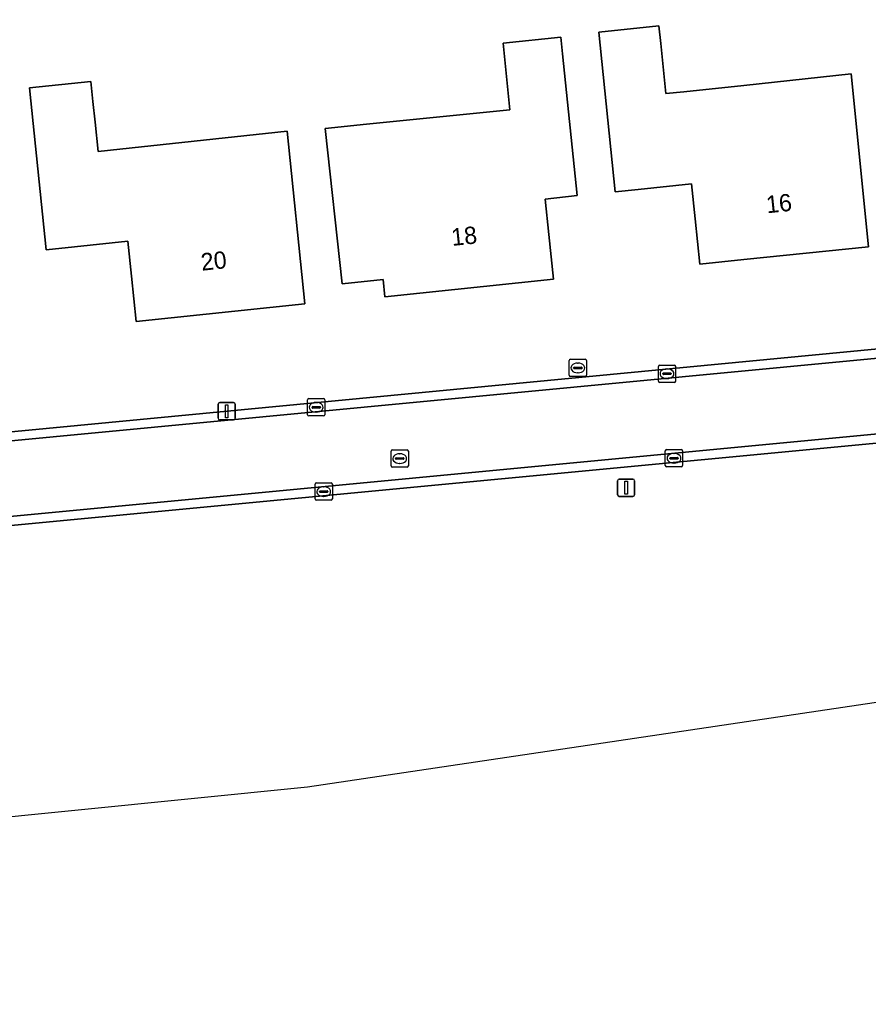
# Model space of a CAD drawing. Extents: x 162661 to 163484, y 380247 to 381230.
# Drawn here: x 162958.2 to 163007.2, y 380249 to 380305.3 of the extents above; entities that cross this region are included whole.
import ezdxf

# ---------------------------------------------------------------- set-up
doc = ezdxf.new("R2010")
doc.units = 0
for name, color, linetype in [('IMGEO_Brandkraan', 7, 'Continuous'), ('IMGEO_Erf', 7, 'Continuous'), ('IMGEO_Gemengd_bos', 7, 'Continuous'), ('IMGEO_Kolk', 7, 'Continuous'), ('IMGEO_Lichtmast', 7, 'Continuous'), ('IMGEO_Pand', 7, 'Continuous'), ('IMGEO_Pand_nummerreeks', 7, 'Continuous'), ('IMGEO_Rijbaan_lokaal_gesloten', 7, 'Continuous'), ('IMGEO_Rijbaan_lokaal_open', 7, 'Continuous'), ('IMGEO_Rioolput', 7, 'Continuous')]:
    doc.layers.add(name, color=color, linetype=linetype)

msp = doc.modelspace()

# ---------------------------------------------------------------- linework, layer by layer
at = {"layer": 'IMGEO_Brandkraan'}
for p, q in [((162989.916, 380284.781), (162989.916, 380285.633)), ((162989.991, 380285.707), (162990.843, 380285.707)), ((162990.404, 380285.487), (162990.429, 380285.487)), ((162990.917, 380285.633), (162990.917, 380284.781)), ((162990.175, 380285.201), (162990.175, 380285.213)), ((162990.613, 380285.164), (162990.215, 380285.164)), ((162990.218, 380285.25), (162990.616, 380285.25)), ((162990.427, 380284.927), (162990.402, 380284.927)), ((162990.659, 380285.213), (162990.659, 380285.201)), ((162990.843, 380284.707), (162989.991, 380284.707))]:
    msp.add_line(p, q, dxfattribs=at)
for points in [[(162989.916, 380284.781), (162989.916, 380285.633)], [(162989.991, 380285.707), (162990.843, 380285.707)], [(162990.917, 380285.633), (162990.917, 380284.781)], [(162990.843, 380284.707), (162989.991, 380284.707)]]:
    msp.add_lwpolyline(points, dxfattribs=at)
for centre, radius, start, end in [((162989.993, 380285.631), 0.0765, 91.552, 178.448), ((162989.993, 380285.631), 0.0765, 91.552, 178.448), ((162990.841, 380285.631), 0.0765, 1.552, 88.448), ((162990.841, 380285.631), 0.0765, 1.552, 88.448), ((162990.215, 380285.21), 0.0403, 85.8775, 175.7526), ((162990.212, 380285.2), 0.0366, 178.938, 274.7102), ((162990.616, 380285.207), 0.043, 264.8664, 352.4533), ((162990.62, 380285.212), 0.0386, 1.7309, 96.639), ((162989.993, 380284.783), 0.0765, 181.552, 268.448), ((162989.993, 380284.783), 0.0765, 181.552, 268.448), ((162990.841, 380284.783), 0.0765, 271.552, 358.448), ((162990.841, 380284.783), 0.0765, 271.552, 358.448)]:
    msp.add_arc(centre, radius, start, end, dxfattribs=at)
for centre, major_axis, ratio, start_param, end_param in [((162990.403, 380285.207), (-0.387, 0.002), 0.722429, 4.712389, 7.853982), ((162990.428, 380285.207), (-0.39, 0.002), 0.717154, 1.570796, 4.712389)]:
    msp.add_ellipse(centre, major_axis=major_axis, ratio=ratio, start_param=start_param, end_param=end_param, dxfattribs=at)
at = {"layer": 'IMGEO_Erf'}
for points in [[(163025.144, 380326.321), (163024.481, 380337.057), (163009.587, 380336.032), (163009.593, 380335.742), (163006.725, 380335.529), (163006.73, 380335.638), (163003.141, 380335.415), (163000, 380335.199), (162936.743, 380330.858), (162941.559, 380279.973), (163028.489, 380288.289)], [(162991.634, 380304.614), (162995.099, 380304.97), (162995.205, 380303.942), (162995.502, 380301.054), (162996.545, 380301.165), (163000, 380301.531), (163006.211, 380302.19), (163007.206, 380292.209), (163000, 380291.467), (162997.469, 380291.207), (162997.2, 380293.823), (162996.992, 380295.842), (162993.908, 380295.525), (162992.583, 380295.389)], [(162986.495, 380300.128), (162986.094, 380303.977), (162989.434, 380304.325), (162989.535, 380303.356), (162990.387, 380295.16), (162988.536, 380294.967), (162988.749, 380292.921), (162989.019, 380290.332), (162979.272, 380289.316), (162979.166, 380290.315), (162976.795, 380290.063), (162975.824, 380299.048), (162978.212, 380299.29)], [(162973.619, 380298.888), (162974.643, 380288.91), (162964.894, 380287.892), (162964.621, 380290.508), (162964.41, 380292.527), (162961.327, 380292.205), (162959.702, 380292.035), (162958.725, 380301.385), (162962.278, 380301.755), (162962.398, 380300.601), (162962.524, 380299.401), (162962.7, 380297.713), (162963.955, 380297.848)]]:
    msp.add_lwpolyline(points, close=True, dxfattribs=at)
at = {"layer": 'IMGEO_Gemengd_bos'}
for points in [[(162854.54, 380248.952), (162974.798, 380261.009), (163143.705, 380286.144), (163143.702, 380286.229), (163143.673, 380287.21), (163143.37, 380289.928), (163142.476, 380293.987)], [(163020.214, 380282.048), (162940.242, 380274.439)]]:
    msp.add_lwpolyline(points, dxfattribs=at)
at = {"layer": 'IMGEO_Kolk'}
for p, q in [((162995.069, 380284.446), (162995.069, 380285.298)), ((162995.144, 380285.372), (162995.996, 380285.372)), ((162995.328, 380284.866), (162995.328, 380284.878)), ((162995.371, 380284.915), (162995.769, 380284.915)), ((162995.557, 380285.152), (162995.582, 380285.152)), ((162995.812, 380284.878), (162995.812, 380284.866)), ((162996.07, 380285.298), (162996.07, 380284.446)), ((162995.996, 380284.372), (162995.144, 380284.372)), ((162995.766, 380284.829), (162995.368, 380284.829)), ((162995.58, 380284.592), (162995.555, 380284.592)), ((162974.799, 380282.507), (162974.799, 380283.359)), ((162974.874, 380283.433), (162975.726, 380283.433)), ((162975.287, 380283.213), (162975.312, 380283.213)), ((162975.8, 380283.359), (162975.8, 380282.507)), ((162975.058, 380282.927), (162975.058, 380282.939)), ((162975.496, 380282.89), (162975.098, 380282.89)), ((162975.101, 380282.976), (162975.499, 380282.976)), ((162975.31, 380282.653), (162975.285, 380282.653)), ((162975.542, 380282.939), (162975.542, 380282.927)), ((162975.726, 380282.433), (162974.874, 380282.433)), ((162995.472, 380279.563), (162995.472, 380280.415)), ((162995.547, 380280.489), (162996.399, 380280.489)), ((162996.473, 380280.415), (162996.473, 380279.563)), ((162995.731, 380279.983), (162995.731, 380279.995)), ((162996.169, 380279.946), (162995.771, 380279.946)), ((162995.774, 380280.032), (162996.172, 380280.032)), ((162995.96, 380280.269), (162995.985, 380280.269)), ((162996.215, 380279.995), (162996.215, 380279.983)), ((162996.399, 380279.489), (162995.547, 380279.489)), ((162995.983, 380279.709), (162995.958, 380279.709)), ((162975.231, 380277.637), (162975.231, 380278.489)), ((162975.306, 380278.563), (162976.158, 380278.563)), ((162975.533, 380278.106), (162975.931, 380278.106)), ((162975.719, 380278.343), (162975.744, 380278.343)), ((162976.232, 380278.489), (162976.232, 380277.637)), ((162976.158, 380277.563), (162975.306, 380277.563)), ((162975.49, 380278.057), (162975.49, 380278.069)), ((162975.928, 380278.02), (162975.53, 380278.02)), ((162975.742, 380277.783), (162975.717, 380277.783)), ((162975.974, 380278.069), (162975.974, 380278.057))]:
    msp.add_line(p, q, dxfattribs=at)
for points in [[(162995.069, 380284.446), (162995.069, 380285.298)], [(162995.144, 380285.372), (162995.996, 380285.372)], [(162996.07, 380285.298), (162996.07, 380284.446)], [(162995.996, 380284.372), (162995.144, 380284.372)], [(162974.799, 380282.507), (162974.799, 380283.359)], [(162974.874, 380283.433), (162975.726, 380283.433)], [(162975.8, 380283.359), (162975.8, 380282.507)], [(162975.726, 380282.433), (162974.874, 380282.433)], [(162995.472, 380279.563), (162995.472, 380280.415)], [(162995.547, 380280.489), (162996.399, 380280.489)], [(162996.473, 380280.415), (162996.473, 380279.563)], [(162996.399, 380279.489), (162995.547, 380279.489)], [(162975.231, 380277.637), (162975.231, 380278.489)], [(162975.306, 380278.563), (162976.158, 380278.563)], [(162976.232, 380278.489), (162976.232, 380277.637)], [(162976.158, 380277.563), (162975.306, 380277.563)]]:
    msp.add_lwpolyline(points, dxfattribs=at)
for centre, radius, start, end in [((162995.146, 380285.296), 0.0765, 91.552, 178.448), ((162995.146, 380285.296), 0.0765, 91.552, 178.448), ((162995.368, 380284.875), 0.0403, 85.8775, 175.7526), ((162995.365, 380284.865), 0.0366, 178.938, 274.7102), ((162995.769, 380284.872), 0.043, 264.8664, 352.4533), ((162995.773, 380284.877), 0.0386, 1.7309, 96.639), ((162995.994, 380285.296), 0.0765, 1.552, 88.448), ((162995.994, 380285.296), 0.0765, 1.552, 88.448), ((162995.146, 380284.448), 0.0765, 181.552, 268.448), ((162995.146, 380284.448), 0.0765, 181.552, 268.448), ((162995.994, 380284.448), 0.0765, 271.552, 358.448), ((162995.994, 380284.448), 0.0765, 271.552, 358.448), ((162974.876, 380283.357), 0.0765, 91.552, 178.448), ((162974.876, 380283.357), 0.0765, 91.552, 178.448), ((162975.724, 380283.357), 0.0765, 1.552, 88.448), ((162975.724, 380283.357), 0.0765, 1.552, 88.448), ((162975.098, 380282.936), 0.0403, 85.8775, 175.7526), ((162975.095, 380282.926), 0.0366, 178.938, 274.7102), ((162975.499, 380282.933), 0.043, 264.8664, 352.4533), ((162975.503, 380282.938), 0.0386, 1.7309, 96.639), ((162974.876, 380282.509), 0.0765, 181.552, 268.448), ((162974.876, 380282.509), 0.0765, 181.552, 268.448), ((162975.724, 380282.509), 0.0765, 271.552, 358.448), ((162975.724, 380282.509), 0.0765, 271.552, 358.448), ((162995.549, 380280.413), 0.0765, 91.552, 178.448), ((162995.549, 380280.413), 0.0765, 91.552, 178.448), ((162996.397, 380280.413), 0.0765, 1.552, 88.448), ((162996.397, 380280.413), 0.0765, 1.552, 88.448), ((162995.771, 380279.992), 0.0403, 85.8775, 175.7526), ((162995.768, 380279.982), 0.0366, 178.938, 274.7102), ((162996.172, 380279.989), 0.043, 264.8664, 352.4533), ((162996.176, 380279.994), 0.0386, 1.7309, 96.639), ((162995.549, 380279.565), 0.0765, 181.552, 268.448), ((162995.549, 380279.565), 0.0765, 181.552, 268.448), ((162996.397, 380279.565), 0.0765, 271.552, 358.448), ((162996.397, 380279.565), 0.0765, 271.552, 358.448), ((162975.308, 380278.487), 0.0765, 91.552, 178.448), ((162975.308, 380278.487), 0.0765, 91.552, 178.448), ((162975.53, 380278.066), 0.0403, 85.8775, 175.7526), ((162975.935, 380278.068), 0.0386, 1.7309, 96.639), ((162976.156, 380278.487), 0.0765, 1.552, 88.448), ((162976.156, 380278.487), 0.0765, 1.552, 88.448), ((162975.308, 380277.639), 0.0765, 181.552, 268.448), ((162975.308, 380277.639), 0.0765, 181.552, 268.448), ((162975.527, 380278.056), 0.0366, 178.938, 274.7102), ((162975.931, 380278.063), 0.043, 264.8664, 352.4533), ((162976.156, 380277.639), 0.0765, 271.552, 358.448), ((162976.156, 380277.639), 0.0765, 271.552, 358.448)]:
    msp.add_arc(centre, radius, start, end, dxfattribs=at)
for centre, major_axis, ratio, start_param, end_param in [((162995.556, 380284.872), (-0.387, 0.002), 0.722429, 4.712389, 7.853982), ((162995.581, 380284.872), (-0.39, 0.002), 0.717154, 1.570796, 4.712389), ((162975.286, 380282.933), (-0.387, 0.002), 0.722429, 4.712389, 7.853982), ((162975.311, 380282.933), (-0.39, 0.002), 0.717154, 1.570796, 4.712389), ((162995.959, 380279.989), (-0.387, 0.002), 0.722429, 4.712389, 7.853982), ((162995.984, 380279.989), (-0.39, 0.002), 0.717154, 1.570796, 4.712389), ((162975.718, 380278.063), (-0.387, 0.002), 0.722429, 4.712389, 7.853982), ((162975.743, 380278.063), (-0.39, 0.002), 0.717154, 1.570796, 4.712389)]:
    msp.add_ellipse(centre, major_axis=major_axis, ratio=ratio, start_param=start_param, end_param=end_param, dxfattribs=at)
at = {"layer": 'IMGEO_Lichtmast'}
for p, q in [((162969.73, 380283.207), (162970.52, 380283.207)), ((162970.52, 380283.207), (162969.73, 380283.207)), ((162969.63, 380282.307), (162969.63, 380283.107)), ((162969.63, 380283.107), (162969.63, 380282.307)), ((162970.62, 380283.107), (162970.62, 380282.307)), ((162970.62, 380282.307), (162970.62, 380283.107)), ((162970.52, 380282.207), (162969.73, 380282.207)), ((162969.73, 380282.207), (162970.52, 380282.207)), ((162992.709, 380277.884), (162992.709, 380278.684)), ((162992.709, 380278.684), (162992.709, 380277.884)), ((162992.809, 380278.784), (162993.599, 380278.784)), ((162993.599, 380278.784), (162992.809, 380278.784)), ((162993.699, 380278.684), (162993.699, 380277.884)), ((162993.699, 380277.884), (162993.699, 380278.684)), ((162993.599, 380277.784), (162992.809, 380277.784)), ((162992.809, 380277.784), (162993.599, 380277.784))]:
    msp.add_line(p, q, dxfattribs=at)
for points in [[(162970.05, 380283.082), (162970.2, 380283.082), (162970.2, 380282.332), (162970.05, 380282.332), (162970.05, 380283.082)], [(162993.129, 380278.659), (162993.279, 380278.659), (162993.279, 380277.909), (162993.129, 380277.909), (162993.129, 380278.659)]]:
    msp.add_lwpolyline(points, dxfattribs=at)
for centre, start, end in [((162969.73, 380283.107), 90, 180), ((162969.73, 380283.107), 90, 180), ((162970.52, 380283.107), 0, 90), ((162970.52, 380283.107), 360, 90), ((162969.73, 380282.307), 180, 270), ((162969.73, 380282.307), 180, 270), ((162970.52, 380282.307), 270, 0), ((162970.52, 380282.307), 270, 0), ((162992.809, 380278.684), 90, 180), ((162992.809, 380278.684), 90, 180), ((162993.599, 380278.684), 0, 90), ((162993.599, 380278.684), 360, 90), ((162992.809, 380277.884), 180, 270), ((162992.809, 380277.884), 180, 270), ((162993.599, 380277.884), 270, 0), ((162993.599, 380277.884), 270, 0)]:
    msp.add_arc(centre, 0.1, start, end, dxfattribs=at)
at = {"layer": 'IMGEO_Pand'}
for points in [[(163006.211, 380302.19), (163000, 380301.531), (162996.545, 380301.165), (162995.502, 380301.054), (162995.205, 380303.942), (162995.099, 380304.97), (162991.634, 380304.614), (162992.583, 380295.389), (162993.908, 380295.525), (162996.992, 380295.842), (162997.2, 380293.823), (162997.469, 380291.207), (163000, 380291.467), (163007.206, 380292.209)], [(162989.535, 380303.356), (162989.434, 380304.325), (162986.094, 380303.977), (162986.495, 380300.128), (162978.212, 380299.29), (162975.824, 380299.048), (162976.795, 380290.063), (162979.166, 380290.315), (162979.272, 380289.316), (162989.019, 380290.332), (162988.749, 380292.921), (162988.536, 380294.967), (162990.387, 380295.16)], [(162973.619, 380298.888), (162963.955, 380297.848), (162962.7, 380297.713), (162962.524, 380299.401), (162962.398, 380300.601), (162962.278, 380301.755), (162958.725, 380301.385), (162959.702, 380292.035), (162961.327, 380292.205), (162964.41, 380292.527), (162964.621, 380290.508), (162964.894, 380287.892), (162974.643, 380288.91)]]:
    msp.add_lwpolyline(points, close=True, dxfattribs=at)
at = {"layer": 'IMGEO_Rijbaan_lokaal_gesloten'}
msp.add_lwpolyline([(163034.368, 380286.84), (163032.785, 380288.167), (162941.711, 380279.483), (162940.195, 380274.962), (163021.508, 380282.709)], dxfattribs=at)
at = {"layer": 'IMGEO_Rijbaan_lokaal_open'}
for points in [[(163031.404, 380288.568), (163030.282, 380288.461), (163028.489, 380288.289), (162941.559, 380279.973), (162941.711, 380279.483), (163032.785, 380288.167)], [(163021.508, 380282.709), (162940.195, 380274.962)], [(162940.242, 380274.439), (163020.214, 380282.048)]]:
    msp.add_lwpolyline(points, dxfattribs=at)
at = {"layer": 'IMGEO_Rioolput'}
for p, q in [((162979.623, 380279.545), (162979.623, 380280.397)), ((162979.698, 380280.471), (162980.55, 380280.471)), ((162980.624, 380280.397), (162980.624, 380279.545)), ((162979.882, 380279.965), (162979.882, 380279.977)), ((162980.32, 380279.928), (162979.922, 380279.928)), ((162979.925, 380280.014), (162980.323, 380280.014)), ((162980.111, 380280.251), (162980.136, 380280.251)), ((162980.366, 380279.977), (162980.366, 380279.965)), ((162980.55, 380279.471), (162979.698, 380279.471)), ((162980.134, 380279.691), (162980.109, 380279.691))]:
    msp.add_line(p, q, dxfattribs=at)
for points in [[(162979.623, 380279.545), (162979.623, 380280.397)], [(162979.698, 380280.471), (162980.55, 380280.471)], [(162980.624, 380280.397), (162980.624, 380279.545)], [(162980.55, 380279.471), (162979.698, 380279.471)]]:
    msp.add_lwpolyline(points, dxfattribs=at)
for centre, radius, start, end in [((162979.7, 380280.395), 0.0765, 91.552, 178.448), ((162979.7, 380280.395), 0.0765, 91.552, 178.448), ((162980.548, 380280.395), 0.0765, 1.552, 88.448), ((162980.548, 380280.395), 0.0765, 1.552, 88.448), ((162979.922, 380279.974), 0.0403, 85.8775, 175.7526), ((162979.919, 380279.964), 0.0366, 178.938, 274.7102), ((162980.323, 380279.971), 0.043, 264.8664, 352.4533), ((162980.327, 380279.976), 0.0386, 1.7309, 96.639), ((162979.7, 380279.547), 0.0765, 181.552, 268.448), ((162979.7, 380279.547), 0.0765, 181.552, 268.448), ((162980.548, 380279.547), 0.0765, 271.552, 358.448), ((162980.548, 380279.547), 0.0765, 271.552, 358.448)]:
    msp.add_arc(centre, radius, start, end, dxfattribs=at)
for centre, major_axis, ratio, start_param, end_param in [((162980.11, 380279.971), (-0.387, 0.002), 0.722429, 4.712389, 7.853982), ((162980.135, 380279.971), (-0.39, 0.002), 0.717154, 1.570796, 4.712389)]:
    msp.add_ellipse(centre, major_axis=major_axis, ratio=ratio, start_param=start_param, end_param=end_param, dxfattribs=at)

# ---------------------------------------------------------------- texts
at = {"layer": 'IMGEO_Pand_nummerreeks'}
for s, rotation, p in [('16', 5.8728, (163001.348, 380294.139)), ('18', 5.953, (162983.156, 380292.254)), ('20', 5.9588, (162968.687, 380290.821))]:
    msp.add_text(s, height=1, rotation=rotation, dxfattribs=at).set_placement(p)

doc.saveas('drawing.dxf')
